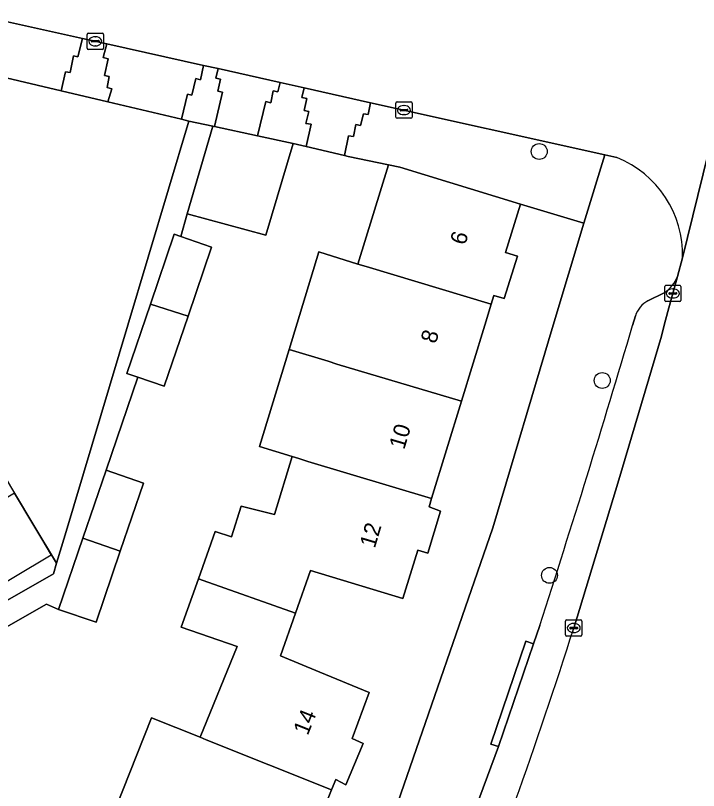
# Model space of a CAD drawing. Extents: x 161771 to 163125, y 382475 to 383179.
# Drawn here: x 162446.17 to 162488.21, y 382721.38 to 382769.06 of the extents above; entities that cross this region are included whole.
import ezdxf

# ---------------------------------------------------------------- set-up
doc = ezdxf.new("R2010")
doc.units = 0
for name, color, linetype in [('IMGEO_Boom', 7, 'Continuous'), ('IMGEO_Erf', 7, 'Continuous'), ('IMGEO_Kolk', 7, 'Continuous'), ('IMGEO_Pand', 7, 'Continuous'), ('IMGEO_Pand_nummerreeks', 7, 'Continuous'), ('IMGEO_Pand_vergunning_verleend', 7, 'Continuous'), ('IMGEO_Parkeervlak_open', 7, 'Continuous'), ('IMGEO_Rijbaan_lokaal_open', 7, 'Continuous'), ('IMGEO_Voetpad_open', 7, 'Continuous')]:
    doc.layers.add(name, color=color, linetype=linetype)

msp = doc.modelspace()

# ---------------------------------------------------------------- linework, layer by layer
at = {"layer": 'IMGEO_Boom'}
for centre in [(162478.41, 382760.695), (162482.288, 382746.603), (162479.042, 382734.616)]:
    msp.add_circle(centre, 0.489, dxfattribs=at)
at = {"layer": 'IMGEO_Erf'}
for points in [[(162452.301, 382720.22), (162454.546, 382725.853), (162457.536, 382724.661), (162459.821, 382730.243), (162456.373, 382731.43), (162457.435, 382734.411), (162458.468, 382737.308), (162459.476, 382736.985), (162460.053, 382738.865), (162462.124, 382738.371), (162463.196, 382741.932), (162461.183, 382742.549), (162463.013, 382748.515), (162464.853, 382754.514), (162467.235, 382753.772), (162469.137, 382759.883), (162466.657, 382760.395), (162466.418, 382760.451), (162464.065, 382761.001), (162463.261, 382761.189), (162461.585, 382755.552), (162456.729, 382756.869), (162456.347, 382755.461), (162458.242, 382754.815), (162456.792, 382750.565), (162455.321, 382746.253), (162453.696, 382746.807), (162451.744, 382741.081), (162454.05, 382740.295), (162452.619, 382736.101), (162451.129, 382731.733), (162448.823, 382732.519), (162448.076, 382732.842), (162444.131, 382730.611)], [(162469.715, 382720.652), (162475.552, 382737.539), (162479.277, 382750), (162481.155, 382756.282), (162477.252, 382757.462), (162476.339, 382754.485), (162477.065, 382754.262), (162476.261, 382751.641), (162475.618, 382751.838), (162475.456, 382751.311), (162475.054, 382750), (162473.621, 382745.33), (162471.786, 382739.351), (162471.626, 382738.828), (162472.339, 382738.57), (162471.556, 382735.979), (162470.93, 382736.165), (162470.007, 382733.198), (162466.838, 382734.158), (162464.324, 382734.92), (162463.4, 382732.298), (162462.475, 382729.676), (162464.914, 382728.665), (162467.945, 382727.409), (162466.895, 382724.575), (162467.567, 382724.277), (162466.515, 382721.733), (162465.883, 382722.049), (162465.631, 382721.422), (162463.297, 382715.607)]]:
    msp.add_lwpolyline(points, dxfattribs=at)
at = {"layer": 'IMGEO_Kolk'}
for p, q in [((162450.583, 382767.048), (162450.583, 382767.9)), ((162450.658, 382767.974), (162451.51, 382767.974)), ((162451.584, 382767.9), (162451.584, 382767.048)), ((162450.842, 382767.468), (162450.842, 382767.48)), ((162451.28, 382767.431), (162450.882, 382767.431)), ((162450.885, 382767.517), (162451.283, 382767.517)), ((162451.071, 382767.754), (162451.096, 382767.754)), ((162451.326, 382767.48), (162451.326, 382767.468)), ((162451.51, 382766.974), (162450.658, 382766.974)), ((162451.094, 382767.194), (162451.069, 382767.194)), ((162469.583, 382762.815), (162469.583, 382763.667)), ((162469.658, 382763.741), (162470.51, 382763.741)), ((162470.071, 382763.521), (162470.096, 382763.521)), ((162470.584, 382763.667), (162470.584, 382762.815)), ((162469.842, 382763.235), (162469.842, 382763.247)), ((162470.28, 382763.198), (162469.882, 382763.198)), ((162469.885, 382763.284), (162470.283, 382763.284)), ((162470.326, 382763.247), (162470.326, 382763.235)), ((162470.51, 382762.741), (162469.658, 382762.741)), ((162470.094, 382762.961), (162470.069, 382762.961)), ((162486.132, 382751.535), (162486.132, 382752.387)), ((162486.207, 382752.461), (162487.059, 382752.461)), ((162486.62, 382752.241), (162486.645, 382752.241)), ((162487.133, 382752.387), (162487.133, 382751.535)), ((162486.391, 382751.955), (162486.391, 382751.967)), ((162486.829, 382751.918), (162486.431, 382751.918)), ((162486.434, 382752.004), (162486.832, 382752.004)), ((162486.643, 382751.681), (162486.618, 382751.681)), ((162486.875, 382751.967), (162486.875, 382751.955)), ((162487.059, 382751.461), (162486.207, 382751.461)), ((162480.034, 382730.951), (162480.034, 382731.803)), ((162480.109, 382731.877), (162480.961, 382731.877)), ((162480.522, 382731.657), (162480.547, 382731.657)), ((162481.035, 382731.803), (162481.035, 382730.951)), ((162480.293, 382731.371), (162480.293, 382731.383)), ((162480.731, 382731.334), (162480.333, 382731.334)), ((162480.336, 382731.42), (162480.734, 382731.42)), ((162480.545, 382731.097), (162480.52, 382731.097)), ((162480.777, 382731.383), (162480.777, 382731.371)), ((162480.961, 382730.877), (162480.109, 382730.877))]:
    msp.add_line(p, q, dxfattribs=at)
for points in [[(162450.583, 382767.048), (162450.583, 382767.9)], [(162450.658, 382767.974), (162451.51, 382767.974)], [(162451.584, 382767.9), (162451.584, 382767.048)], [(162451.51, 382766.974), (162450.658, 382766.974)], [(162469.583, 382762.815), (162469.583, 382763.667)], [(162469.658, 382763.741), (162470.51, 382763.741)], [(162470.584, 382763.667), (162470.584, 382762.815)], [(162470.51, 382762.741), (162469.658, 382762.741)], [(162486.132, 382751.535), (162486.132, 382752.387)], [(162486.207, 382752.461), (162487.059, 382752.461)], [(162487.133, 382752.387), (162487.133, 382751.535)], [(162487.059, 382751.461), (162486.207, 382751.461)], [(162480.034, 382730.951), (162480.034, 382731.803)], [(162480.109, 382731.877), (162480.961, 382731.877)], [(162481.035, 382731.803), (162481.035, 382730.951)], [(162480.961, 382730.877), (162480.109, 382730.877)]]:
    msp.add_lwpolyline(points, dxfattribs=at)
for centre, radius, start, end in [((162450.66, 382767.898), 0.0765, 91.552, 178.448), ((162450.66, 382767.898), 0.0765, 91.552, 178.448), ((162451.508, 382767.898), 0.0765, 1.552, 88.448), ((162451.508, 382767.898), 0.0765, 1.552, 88.448), ((162450.882, 382767.477), 0.0403, 85.8775, 175.7526), ((162450.879, 382767.467), 0.0366, 178.938, 274.7102), ((162451.283, 382767.474), 0.043, 264.8664, 352.4533), ((162451.287, 382767.479), 0.0386, 1.7309, 96.639), ((162450.66, 382767.05), 0.0765, 181.552, 268.448), ((162450.66, 382767.05), 0.0765, 181.552, 268.448), ((162451.508, 382767.05), 0.0765, 271.552, 358.448), ((162451.508, 382767.05), 0.0765, 271.552, 358.448), ((162469.66, 382763.665), 0.0765, 91.552, 178.448), ((162469.66, 382763.665), 0.0765, 91.552, 178.448), ((162470.508, 382763.665), 0.0765, 1.552, 88.448), ((162470.508, 382763.665), 0.0765, 1.552, 88.448), ((162469.882, 382763.244), 0.0403, 85.8775, 175.7526), ((162469.879, 382763.234), 0.0366, 178.938, 274.7102), ((162470.283, 382763.241), 0.043, 264.8664, 352.4533), ((162470.287, 382763.246), 0.0386, 1.7309, 96.639), ((162469.66, 382762.817), 0.0765, 181.552, 268.448), ((162469.66, 382762.817), 0.0765, 181.552, 268.448), ((162470.508, 382762.817), 0.0765, 271.552, 358.448), ((162470.508, 382762.817), 0.0765, 271.552, 358.448), ((162486.209, 382752.385), 0.0765, 91.552, 178.448), ((162486.209, 382752.385), 0.0765, 91.552, 178.448), ((162487.057, 382752.385), 0.0765, 1.552, 88.448), ((162487.057, 382752.385), 0.0765, 1.552, 88.448), ((162486.431, 382751.964), 0.0403, 85.8775, 175.7526), ((162486.428, 382751.954), 0.0366, 178.938, 274.7102), ((162486.832, 382751.961), 0.043, 264.8664, 352.4533), ((162486.836, 382751.966), 0.0386, 1.7309, 96.639), ((162486.209, 382751.537), 0.0765, 181.552, 268.448), ((162486.209, 382751.537), 0.0765, 181.552, 268.448), ((162487.057, 382751.537), 0.0765, 271.552, 358.448), ((162487.057, 382751.537), 0.0765, 271.552, 358.448), ((162480.111, 382731.801), 0.0765, 91.552, 178.448), ((162480.111, 382731.801), 0.0765, 91.552, 178.448), ((162480.959, 382731.801), 0.0765, 1.552, 88.448), ((162480.959, 382731.801), 0.0765, 1.552, 88.448), ((162480.333, 382731.38), 0.0403, 85.8775, 175.7526), ((162480.33, 382731.37), 0.0366, 178.938, 274.7102), ((162480.734, 382731.377), 0.043, 264.8664, 352.4533), ((162480.738, 382731.382), 0.0386, 1.7309, 96.639), ((162480.111, 382730.953), 0.0765, 181.552, 268.448), ((162480.111, 382730.953), 0.0765, 181.552, 268.448), ((162480.959, 382730.953), 0.0765, 271.552, 358.448), ((162480.959, 382730.953), 0.0765, 271.552, 358.448)]:
    msp.add_arc(centre, radius, start, end, dxfattribs=at)
for centre, major_axis, ratio, start_param, end_param in [((162451.07, 382767.474), (-0.387, 0.002), 0.722429, 4.712389, 7.853982), ((162451.095, 382767.474), (-0.39, 0.002), 0.717154, 1.570796, 4.712389), ((162470.07, 382763.241), (-0.387, 0.002), 0.722429, 4.712389, 7.853982), ((162470.095, 382763.241), (-0.39, 0.002), 0.717154, 1.570796, 4.712389), ((162486.619, 382751.961), (-0.387, 0.002), 0.722429, 4.712389, 7.853982), ((162486.644, 382751.961), (-0.39, 0.002), 0.717154, 1.570796, 4.712389), ((162480.521, 382731.377), (-0.387, 0.002), 0.722429, 4.712389, 7.853982), ((162480.546, 382731.377), (-0.39, 0.002), 0.717154, 1.570796, 4.712389)]:
    msp.add_ellipse(centre, major_axis=major_axis, ratio=ratio, start_param=start_param, end_param=end_param, dxfattribs=at)
at = {"layer": 'IMGEO_Pand'}
for points in [[(162456.838, 382762.564), (162456.386, 382762.681), (162451.848, 382763.747), (162448.975, 382764.422), (162444.87, 382765.387), (162442.217, 382766.01), (162439.427, 382764.337), (162436.047, 382762.31), (162433.468, 382760.763), (162439.792, 382750.222), (162439.925, 382750), (162441.639, 382747.144), (162441.64, 382747.142), (162445.115, 382741.349), (162446.118, 382739.676), (162447.307, 382737.693), (162448.701, 382735.368), (162449.225, 382737.119), (162453.079, 382750)], [(162461.066, 382761.663), (162458.428, 382762.232), (162458.311, 382762.257), (162456.729, 382756.869), (162461.585, 382755.552), (162463.261, 382761.189)], [(162477.252, 382757.462), (162469.837, 382759.738), (162469.137, 382759.883), (162467.235, 382753.772), (162467.747, 382753.613), (162475.456, 382751.311), (162475.618, 382751.838), (162476.261, 382751.641), (162477.065, 382754.262), (162476.339, 382754.485)], [(162458.242, 382754.815), (162456.347, 382755.461), (162455.936, 382755.601), (162454.472, 382751.31), (162456.792, 382750.565)], [(162475.054, 382750), (162475.456, 382751.311), (162467.747, 382753.613), (162467.235, 382753.772), (162464.853, 382754.514), (162463.013, 382748.515), (162465.408, 382747.796), (162465.957, 382747.619), (162473.621, 382745.33)], [(162456.792, 382750.565), (162454.472, 382751.31), (162453.015, 382747.039), (162453.696, 382746.807), (162455.321, 382746.253)], [(162473.621, 382745.33), (162465.957, 382747.619), (162465.408, 382747.796), (162463.013, 382748.515), (162461.183, 382742.549), (162463.196, 382741.932), (162463.605, 382741.806), (162464.167, 382741.626), (162471.786, 382739.351)], [(162472.339, 382738.57), (162471.626, 382738.828), (162471.786, 382739.351), (162464.167, 382741.626), (162463.605, 382741.806), (162463.196, 382741.932), (162462.124, 382738.371), (162460.053, 382738.865), (162459.476, 382736.985), (162458.468, 382737.308), (162457.435, 382734.411), (162457.731, 382734.298), (162463.4, 382732.298), (162464.324, 382734.92), (162466.838, 382734.158), (162470.007, 382733.198), (162470.93, 382736.165), (162471.556, 382735.979)], [(162452.619, 382736.101), (162454.05, 382740.295), (162451.744, 382741.081), (162450.322, 382736.912)], [(162446.118, 382739.676), (162440.331, 382736.206), (162443.083, 382731.617), (162448.504, 382734.708), (162448.701, 382735.368), (162447.307, 382737.693)], [(162452.619, 382736.101), (162450.322, 382736.912), (162448.823, 382732.519), (162451.129, 382731.733)], [(162463.4, 382732.298), (162457.731, 382734.298), (162457.435, 382734.411), (162456.373, 382731.43), (162459.821, 382730.243), (162457.536, 382724.661), (162457.901, 382724.503), (162465.631, 382721.422), (162465.883, 382722.049), (162466.515, 382721.733), (162467.567, 382724.277), (162466.895, 382724.575), (162467.945, 382727.409), (162464.914, 382728.665), (162462.475, 382729.676)], [(162465.631, 382721.422), (162457.901, 382724.503), (162457.536, 382724.661), (162454.546, 382725.853), (162452.301, 382720.22), (162455.238, 382719.049), (162455.16, 382718.857), (162455.581, 382718.681), (162463.297, 382715.607)]]:
    msp.add_lwpolyline(points, close=True, dxfattribs=at)
at = {"layer": 'IMGEO_Pand_vergunning_verleend'}
msp.add_lwpolyline([(162435.159, 382737.51), (162444.172, 382742.89), (162448.366, 382735.863), (162439.354, 382730.483)], close=True, dxfattribs=at)
at = {"layer": 'IMGEO_Parkeervlak_open'}
for points in [[(162480.535, 382731.373), (162483.311, 382740.485), (162485.939, 382749.34), (162486.109, 382750), (162486.326, 382750.841), (162486.921, 382753.008)], [(162486.109, 382752.002), (162485.1, 382751.506)], [(162484.328, 382750.588), (162484.155, 382749.999)], [(162478.439, 382731.539), (162478.065, 382730.403), (162475.899, 382724.084), (162472.935, 382716.065)]]:
    msp.add_lwpolyline(points, dxfattribs=at)
for centre, radius, start, end in [((162484.819, 382753.874), 2.273, 304.5673, 337.6148), ((162485.852, 382750.09), 1.603, 117.9723, 161.9028), ((161816.296, 382946.681), 696.218, 342.000058, 343.590451), ((162201.86, 382819.645), 292.321, 338.01493, 342.42413), ((161985.864, 382899.841), 535.536, 337.81725, 341.61717)]:
    msp.add_arc(centre, radius, start, end, dxfattribs=at)
at = {"layer": 'IMGEO_Rijbaan_lokaal_open'}
for points in [[(162502.847, 382814.344), (162500.747, 382813.211), (162500, 382809.643), (162499.796, 382808.668), (162498.249, 382801.811), (162495.881, 382791.077), (162492.352, 382775.519), (162492.248, 382775.059), (162492.168, 382774.731), (162491.965, 382773.425), (162487.236, 382754.153), (162486.921, 382753.008), (162486.326, 382750.841), (162486.109, 382750), (162485.939, 382749.34), (162483.311, 382740.485), (162480.535, 382731.373)], [(162487.236, 382754.153), (162491.965, 382773.425), (162492.168, 382774.731)], [(162444.998, 382768.824), (162445.302, 382768.763), (162450.304, 382767.649), (162451.785, 382767.319), (162457.738, 382765.992), (162458.638, 382765.792), (162462.47, 382764.938), (162463.94, 382764.611), (162468.025, 382763.698), (162482.438, 382760.49), (162483.186, 382760.323)]]:
    msp.add_lwpolyline(points, dxfattribs=at)
for centre, radius, start, end in [((162480.761, 382754.317), 6.477, 358.5478, 68.0141), ((162201.86, 382819.645), 292.321, 338.01493, 342.42413)]:
    msp.add_arc(centre, radius, start, end, dxfattribs=at)
at = {"layer": 'IMGEO_Voetpad_open'}
for points in [[(162448.975, 382764.422), (162449.247, 382765.601), (162449.529, 382765.553), (162449.748, 382766.582), (162450.014, 382766.516), (162450.304, 382767.649), (162445.302, 382768.763), (162444.998, 382768.824), (162444.694, 382767.809), (162444.985, 382767.738), (162444.81, 382767.013), (162445.086, 382766.949), (162444.918, 382766.207), (162445.073, 382766.171), (162444.87, 382765.387)], [(162451.848, 382763.747), (162452.094, 382764.549), (162451.804, 382764.636), (162451.942, 382765.311), (162451.65, 382765.362), (162451.872, 382766.386), (162451.575, 382766.467), (162451.785, 382767.319), (162450.304, 382767.649), (162450.014, 382766.516), (162449.748, 382766.582), (162449.529, 382765.553), (162449.247, 382765.601), (162448.975, 382764.422)], [(162456.386, 382762.681), (162456.754, 382764.224), (162457.033, 382764.165), (162457.263, 382765.183), (162457.549, 382765.109), (162457.738, 382765.992), (162451.785, 382767.319), (162451.575, 382766.467), (162451.872, 382766.386), (162451.65, 382765.362), (162451.942, 382765.311), (162451.804, 382764.636), (162452.094, 382764.549), (162451.848, 382763.747)], [(162458.428, 382762.232), (162458.919, 382764.337), (162458.634, 382764.409), (162458.8, 382765.149), (162458.504, 382765.208), (162458.638, 382765.792), (162457.738, 382765.992), (162457.549, 382765.109), (162457.263, 382765.183), (162457.033, 382764.165), (162456.754, 382764.224), (162456.386, 382762.681), (162456.838, 382762.564), (162458.311, 382762.257)], [(162461.066, 382761.663), (162461.58, 382763.777), (162461.88, 382763.686), (162462.04, 382764.433), (162462.319, 382764.373), (162462.47, 382764.938), (162458.638, 382765.792), (162458.504, 382765.208), (162458.8, 382765.149), (162458.634, 382764.409), (162458.919, 382764.337), (162458.428, 382762.232)], [(162464.065, 382761.001), (162464.364, 382762.37), (162464.053, 382762.423), (162464.221, 382763.151), (162463.942, 382763.222), (162464.103, 382763.956), (162463.805, 382764.011), (162463.94, 382764.611), (162462.47, 382764.938), (162462.319, 382764.373), (162462.04, 382764.433), (162461.88, 382763.686), (162461.58, 382763.777), (162461.066, 382761.663), (162463.261, 382761.189)], [(162463.94, 382764.611), (162463.805, 382764.011), (162464.103, 382763.956), (162463.942, 382763.222), (162464.221, 382763.151), (162464.053, 382762.423), (162464.364, 382762.37), (162464.065, 382761.001), (162466.418, 382760.451), (162466.672, 382761.668), (162466.972, 382761.624), (162467.122, 382762.345), (162467.406, 382762.293), (162467.587, 382763.013), (162467.88, 382762.962), (162468.025, 382763.698)], [(162482.438, 382760.49), (162468.025, 382763.698), (162467.88, 382762.962), (162467.587, 382763.013), (162467.406, 382762.293), (162467.122, 382762.345), (162466.972, 382761.624), (162466.672, 382761.668), (162466.418, 382760.451), (162466.657, 382760.395), (162469.137, 382759.883), (162469.837, 382759.738), (162477.252, 382757.462), (162481.155, 382756.282)], [(162478.065, 382730.403), (162477.591, 382730.559), (162475.425, 382724.24), (162475.899, 382724.084)]]:
    msp.add_lwpolyline(points, close=True, dxfattribs=at)
for points in [[(162444.131, 382730.611), (162448.076, 382732.842), (162448.823, 382732.519), (162450.322, 382736.912), (162451.744, 382741.081), (162453.696, 382746.807), (162453.015, 382747.039), (162454.472, 382751.31), (162455.936, 382755.601), (162456.347, 382755.461), (162456.729, 382756.869), (162458.311, 382762.257), (162456.838, 382762.564), (162453.079, 382750), (162449.225, 382737.119), (162448.701, 382735.368), (162448.504, 382734.708), (162443.083, 382731.617)], [(162483.186, 382760.323), (162482.438, 382760.49), (162481.155, 382756.282), (162479.277, 382750), (162475.552, 382737.539), (162469.715, 382720.652), (162462.007, 382700.842), (162457.539, 382690.752), (162451.64, 382678.977), (162443.703, 382664.454), (162438.387, 382655.596), (162432.385, 382646.085), (162421.193, 382630.033), (162412.885, 382618.959), (162400.55, 382603.937), (162397.717, 382600.824), (162401.803, 382597.737), (162402.538, 382596.903), (162403.952, 382598.14), (162405.935, 382599.931), (162406.248, 382600.285)], [(162486.921, 382753.008), (162487.236, 382754.153)], [(162485.1, 382751.506), (162486.109, 382752.002)], [(162484.155, 382749.999), (162484.328, 382750.588)], [(162472.935, 382716.065), (162475.899, 382724.084), (162475.425, 382724.24), (162477.591, 382730.559), (162478.065, 382730.403), (162478.439, 382731.539)]]:
    msp.add_lwpolyline(points, dxfattribs=at)
for centre, radius, start, end in [((162480.761, 382754.317), 6.477, 358.5478, 68.0141), ((162484.819, 382753.874), 2.273, 304.5673, 337.6148), ((162485.852, 382750.09), 1.603, 117.9723, 161.9028), ((161816.296, 382946.681), 696.218, 342.000058, 343.590451), ((161985.864, 382899.841), 535.536, 337.81725, 341.61717)]:
    msp.add_arc(centre, radius, start, end, dxfattribs=at)

# ---------------------------------------------------------------- texts
at = {"layer": 'IMGEO_Pand_nummerreeks'}
for s, rotation, p in [('6', 73.373, (162473.853, 382754.887)), ('8', 73.373, (162472.043, 382748.825)), ('10', 73.373, (162470.1, 382742.316)), ('12', 73.373, (162468.288, 382736.244)), ('14', 68.28, (162464.162, 382724.724))]:
    msp.add_text(s, height=1, rotation=rotation, dxfattribs=at).set_placement(p)

doc.saveas('drawing.dxf')
